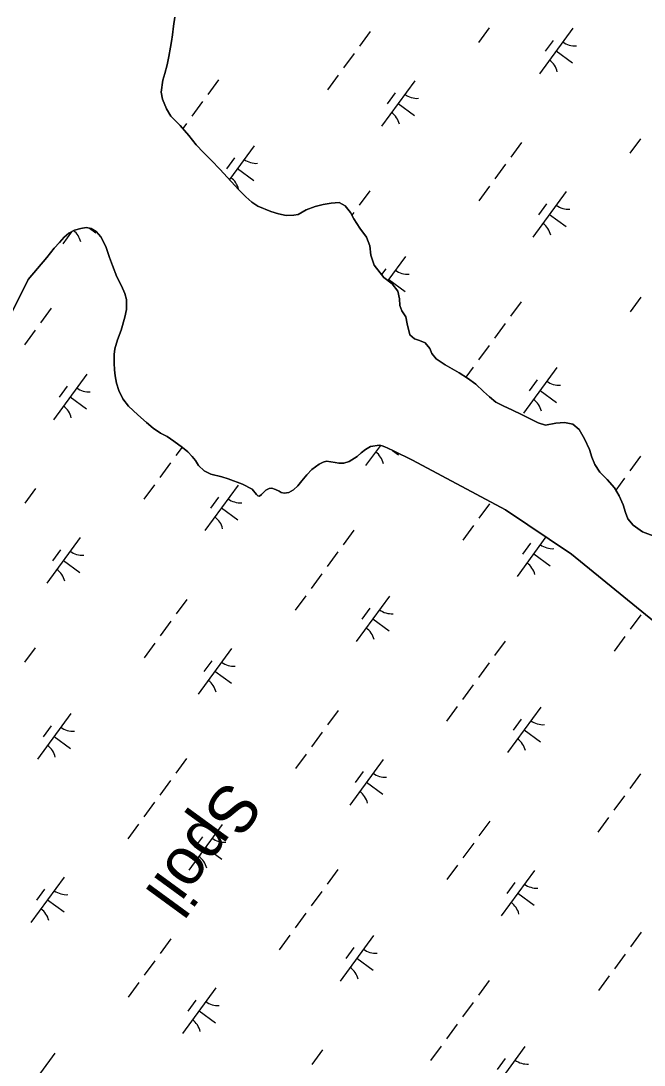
# Model space of a CAD drawing. Extents: x 3905714 to 3926767, y 183354 to 205755.
# Drawn here: x 3912781 to 3913334, y 190284 to 191209 of the extents above; entities that cross this region are included whole.
import ezdxf

# ---------------------------------------------------------------- set-up
doc = ezdxf.new("R2010")
doc.units = 0
for name, color, linetype in [('V-CHAN-SPOL', 7, 'Continuous'), ('V-TOPO-SHOR', 7, 'Continuous'), ('V-WETL-SWMP', 7, 'Continuous')]:
    doc.layers.add(name, color=color, linetype=linetype)

msp = doc.modelspace()

# ---------------------------------------------------------------- linework, layer by layer
at = {"layer": 'V-TOPO-SHOR'}
for points in [[(3913076.4, 191033.71), (3913073.49, 191039.38), (3913068.99, 191045.32), (3913063.58, 191048.34), (3913056.45, 191047.8), (3913049.33, 191046.47), (3913042.33, 191044.75), (3913034.29, 191041.7), (3913027.3, 191037.6), (3913023.48, 191037.06), (3913016.62, 191036.79), (3913009.75, 191038.23), (3913003.02, 191040.33), (3912991.53, 191044.93), (3912986.24, 191048.62), (3912980.82, 191053.23), (3912974.61, 191059.55), (3912967.87, 191066.93), (3912957.69, 191077.87), (3912950.42, 191085.51), (3912943.42, 191092.49), (3912936.68, 191099.35), (3912930.33, 191107.78), (3912922.52, 191116.61), (3912914.46, 191124.78), (3912910.36, 191131.24), (3912907.05, 191139.81), (3912905.85, 191146.15), (3912907.29, 191156.58), (3912909.12, 191162.65), (3912911.09, 191170.3), (3912912.66, 191177.7), (3912914.1, 191186.02), (3912914.89, 191191.03), (3912915.8, 191196.97), (3912916.71, 191204.62), (3912918.02, 191212.41)], [(3913344.21, 190751.99), (3913332.33, 190756.59), (3913324.27, 190762.38), (3913319.51, 190768.05), (3913317.26, 190773.72), (3913315.4, 190780.45), (3913311.82, 190788.49), (3913307.46, 190795.61), (3913300.98, 190802.73), (3913294.63, 190809.45), (3913290, 190816.3), (3913287.35, 190822.63), (3913285.5, 190829.49), (3913281.13, 190838.99), (3913276.23, 190847.29), (3913270.68, 190851.77), (3913263.16, 190853.47), (3913255.64, 190852.67), (3913246.4, 190851.07), (3913239.93, 190853.17), (3913233.46, 190856.2), (3913225.14, 190860.54), (3913217.08, 190864.36), (3913208.89, 190868.04), (3913202.42, 190871.33), (3913196.74, 190876.07), (3913191.58, 190880.94), (3913184.58, 190887.27), (3913177.31, 190892.53), (3913169.92, 190897.27), (3913157.5, 190904.38), (3913149.44, 190909.64), (3913145.74, 190914.52), (3913144.02, 190919.01), (3913139.65, 190923.88), (3913134.77, 190925.99), (3913130.28, 190927.43), (3913126.18, 190930.99), (3913123.92, 190940.88), (3913122.73, 190947.08), (3913119.15, 190952.36), (3913117.17, 190957.1), (3913117.03, 190962.91), (3913115.43, 190969.77), (3913110.54, 190976.1), (3913103.27, 190981.76), (3913094.54, 190992.83), (3913091.5, 191001.67), (3913090.69, 191009.98), (3913087.77, 191017.5), (3913081.83, 191025.67), (3913076.4, 191033.71)], [(3912788, 190980.21), (3912804.33, 190999.64), (3912811.05, 191007.7), (3912815.66, 191012.98), (3912819.88, 191017.61), (3912823.83, 191021.04), (3912828.84, 191023.69), (3912834.52, 191025.15), (3912839.26, 191026.22), (3912843.75, 191025.17), (3912848.24, 191022.67), (3912852.34, 191017.79), (3912856.58, 191009.35), (3912859.89, 190999.59), (3912862.68, 190992.47), (3912866.39, 190982.31), (3912870.49, 190974.53), (3912873.67, 190967.68), (3912875.13, 190962.27), (3912875.14, 190953.56), (3912873.57, 190946.69), (3912870.29, 190935.07), (3912867.13, 190926.62), (3912864.77, 190918.7), (3912863.99, 190913.55), (3912864, 190905.9), (3912864.41, 190900.09), (3912865.07, 190894.68), (3912866.14, 190888.35), (3912868.26, 190881.62), (3912871.7, 190874.37), (3912876.86, 190867.91), (3912880.83, 190864.09), (3912885.06, 190860.27), (3912892.85, 190853.29), (3912898.67, 190848.28), (3912905.27, 190843.94), (3912910.95, 190840.91), (3912917.03, 190836.83), (3912924.69, 190831.3), (3912929.32, 190827.35), (3912933.28, 190823.26), (3912936.19, 190819.7), (3912938.97, 190815.22), (3912943.73, 190810.61), (3912949.8, 190807.58), (3912959.44, 190805.09), (3912965.25, 190803.52), (3912977.93, 190798.65), (3912986.51, 190794.44), (3912990.21, 190789.44), (3912991.54, 190788.51), (3912992.85, 190788.12), (3912994.83, 190789.44), (3912998.39, 190793.28), (3913001.55, 190794.86), (3913003.93, 190795.13), (3913007.23, 190794.08), (3913010.27, 190792.5), (3913012.25, 190791.45), (3913014.76, 190790.8), (3913018.85, 190791.46), (3913023.07, 190793.71), (3913026.76, 190797.28), (3913030.31, 190801.64)], [(3912762.4, 190914.63), (3912771.59, 190947.37), (3912788, 190980.21)], [(3913030.31, 190801.64), (3913034.79, 190807.06), (3913039.27, 190811.68), (3913045.86, 190816.58), (3913049.42, 190818.3), (3913052.19, 190819.23), (3913059.98, 190818.05), (3913063.28, 190817.4), (3913067.77, 190817.27), (3913072.25, 190818.73), (3913079.5, 190823.23), (3913083.06, 190826.53), (3913087.02, 190829.44), (3913091.37, 190831.96), (3913099.41, 190833.16), (3913101.66, 190832.64), (3913103.9, 190831.84), (3913106.81, 190830.66), (3913111.56, 190828.3), (3913128.6, 190820.01), (3913211.02, 190776.06), (3913269.54, 190736.69), (3913343.01, 190676.89)]]:
    msp.add_lwpolyline(points, dxfattribs=at)
at = {"layer": 'V-WETL-SWMP'}
for p, q in [((3912916.71, 191204.63), (3912915.8, 191196.97)), ((3912918.02, 191212.41), (3912916.71, 191204.63)), ((3912915.8, 191196.97), (3912914.89, 191191.03)), ((3913091.02, 191199.8), (3913081.56, 191186.89)), ((3913196.43, 191203.09), (3913186.98, 191190.18)), ((3913270.62, 191202.76), (3913241.07, 191162.43)), ((3912914.1, 191186.01), (3912912.67, 191177.7)), ((3912914.89, 191191.03), (3912914.1, 191186.01)), ((3913253.16, 191191.99), (3913246.07, 191182.31)), ((3912912.67, 191177.7), (3912911.09, 191170.3)), ((3913076.84, 191180.44), (3913067.38, 191167.53)), ((3913255.84, 191182.59), (3913270.36, 191171.96)), ((3912911.09, 191170.3), (3912909.12, 191162.65)), ((3912909.12, 191162.65), (3912907.29, 191156.58)), ((3912956.49, 191157.04), (3912947.03, 191144.13)), ((3913062.65, 191161.08), (3913053.2, 191148.17)), ((3912907.29, 191156.58), (3912905.85, 191146.15)), ((3913130.66, 191156.25), (3913101.11, 191115.91)), ((3912905.85, 191146.15), (3912907.05, 191139.81)), ((3912907.05, 191139.81), (3912910.36, 191131.24)), ((3913113.21, 191145.48), (3913106.12, 191135.8)), ((3912910.36, 191131.24), (3912914.46, 191124.78)), ((3912942.31, 191137.68), (3912932.85, 191124.77)), ((3913115.89, 191136.08), (3913130.41, 191125.44)), ((3912914.46, 191124.78), (3912922.53, 191116.61)), ((3912922.53, 191116.61), (3912930.33, 191107.78)), ((3912928.12, 191118.32), (3912924.9, 191113.92)), ((3912930.33, 191107.78), (3912936.67, 191099.35)), ((3913225.2, 191101.49), (3913215.74, 191088.58)), ((3913330.61, 191104.78), (3913321.16, 191091.88)), ((3912936.67, 191099.35), (3912943.42, 191092.49)), ((3912943.42, 191092.49), (3912950.42, 191085.51)), ((3912988.12, 191098.63), (3912966.21, 191068.72)), ((3912950.42, 191085.51), (3912957.69, 191077.87)), ((3912970.67, 191087.86), (3912963.58, 191078.18)), ((3912957.69, 191077.87), (3912967.87, 191066.93)), ((3912973.35, 191078.46), (3912987.87, 191067.82)), ((3913211.02, 191082.13), (3913201.56, 191069.22)), ((3912967.87, 191066.93), (3912974.61, 191059.55)), ((3912974.61, 191059.55), (3912980.82, 191053.23)), ((3913090.67, 191058.73), (3913081.21, 191045.82)), ((3913196.83, 191062.77), (3913187.38, 191049.86)), ((3913264.84, 191057.94), (3913235.29, 191017.61)), ((3912980.82, 191053.23), (3912986.24, 191048.62)), ((3912986.24, 191048.62), (3912991.53, 191044.93)), ((3913042.33, 191044.75), (3913049.33, 191046.47)), ((3913049.33, 191046.47), (3913056.45, 191047.8)), ((3913056.45, 191047.8), (3913063.58, 191048.34)), ((3913063.58, 191048.34), (3913068.99, 191045.32)), ((3913247.39, 191047.17), (3913240.3, 191037.49)), ((3912991.53, 191044.93), (3913003.02, 191040.33)), ((3913003.02, 191040.33), (3913009.75, 191038.23)), ((3913009.75, 191038.23), (3913016.61, 191036.79)), ((3913016.61, 191036.79), (3913023.48, 191037.06)), ((3913023.48, 191037.06), (3913027.3, 191037.6)), ((3913027.3, 191037.6), (3913034.29, 191041.7)), ((3913034.29, 191041.7), (3913042.33, 191044.75)), ((3913068.99, 191045.32), (3913073.49, 191039.38)), ((3913073.49, 191039.38), (3913076.4, 191033.71)), ((3913076.49, 191039.37), (3913074.73, 191036.97)), ((3913250.07, 191037.77), (3913264.59, 191027.13)), ((3913076.4, 191033.71), (3913081.82, 191025.67)), ((3912826.4, 191022.4), (3912818.62, 191011.78)), ((3912823.83, 191021.04), (3912819.88, 191017.61)), ((3912828.84, 191023.69), (3912823.83, 191021.04)), ((3912834.52, 191025.15), (3912828.84, 191023.69)), ((3912839.26, 191026.21), (3912834.52, 191025.15)), ((3912843.75, 191025.17), (3912839.26, 191026.21)), ((3912842.13, 191025.55), (3912847.91, 191021.31)), ((3912848.24, 191022.67), (3912843.75, 191025.17)), ((3912852.34, 191017.79), (3912848.24, 191022.67)), ((3913081.82, 191025.67), (3913087.77, 191017.5)), ((3912815.66, 191012.98), (3912811.05, 191007.7)), ((3912819.88, 191017.61), (3912815.66, 191012.98)), ((3912856.58, 191009.35), (3912852.34, 191017.79)), ((3912859.89, 190999.59), (3912856.58, 191009.35)), ((3913087.77, 191017.5), (3913090.69, 191009.98)), ((3913090.69, 191009.98), (3913091.5, 191001.67)), ((3912811.05, 191007.7), (3912804.33, 190999.63)), ((3913091.5, 191001.67), (3913094.54, 190992.83)), ((3913122.3, 191000.32), (3913106.73, 190979.07)), ((3912804.33, 190999.63), (3912788, 190980.21)), ((3912862.68, 190992.47), (3912859.89, 190999.59)), ((3912866.39, 190982.31), (3912862.68, 190992.47)), ((3913094.54, 190992.83), (3913103.27, 190981.76)), ((3912870.49, 190974.53), (3912866.39, 190982.31)), ((3913104.85, 190989.56), (3913101.13, 190984.48)), ((3913103.27, 190981.76), (3913110.54, 190976.1)), ((3912788, 190980.21), (3912771.59, 190947.37)), ((3912873.67, 190967.67), (3912870.49, 190974.53)), ((3913107.53, 190980.16), (3913122.05, 190969.52)), ((3913110.54, 190976.1), (3913115.43, 190969.77)), ((3912875.13, 190962.27), (3912873.67, 190967.67)), ((3913115.43, 190969.77), (3913117.03, 190962.91)), ((3913117.03, 190962.91), (3913117.17, 190957.1)), ((3913331.01, 190964.46), (3913321.56, 190951.56)), ((3912808.18, 190954.6), (3912798.72, 190941.69)), ((3912873.57, 190946.69), (3912875.14, 190953.56)), ((3912875.14, 190953.56), (3912875.13, 190962.27)), ((3913117.17, 190957.1), (3913119.15, 190952.36)), ((3913224.85, 190960.43), (3913215.39, 190947.52)), ((3912870.29, 190935.07), (3912873.57, 190946.69)), ((3913119.15, 190952.36), (3913122.73, 190947.08)), ((3913122.73, 190947.08), (3913123.92, 190940.88)), ((3912793.99, 190935.24), (3912784.54, 190922.33)), ((3912867.13, 190926.62), (3912870.29, 190935.07)), ((3913123.92, 190940.88), (3913126.18, 190930.99)), ((3913210.67, 190941.07), (3913201.21, 190928.16)), ((3912864.77, 190918.7), (3912867.13, 190926.62)), ((3913126.18, 190930.99), (3913130.28, 190927.43)), ((3913130.28, 190927.43), (3913134.77, 190925.99)), ((3913134.77, 190925.99), (3913139.65, 190923.88)), ((3912863.99, 190913.55), (3912864.77, 190918.7)), ((3913139.65, 190923.88), (3913144.02, 190919.01)), ((3913144.02, 190919.01), (3913145.74, 190914.52)), ((3913196.48, 190921.71), (3913187.03, 190908.8)), ((3912864, 190905.9), (3912863.99, 190913.55)), ((3913145.74, 190914.52), (3913149.44, 190909.65)), ((3913149.44, 190909.65), (3913157.5, 190904.38)), ((3912864.41, 190900.09), (3912864, 190905.9)), ((3912865.07, 190894.68), (3912864.41, 190900.09)), ((3913157.5, 190904.38), (3913169.92, 190897.27)), ((3913182.3, 190902.35), (3913175.81, 190893.5)), ((3913256.48, 190902.02), (3913226.93, 190861.68)), ((3912839.81, 190896.19), (3912810.26, 190855.86)), ((3912866.14, 190888.35), (3912865.07, 190894.68)), ((3913169.92, 190897.27), (3913177.31, 190892.53)), ((3913177.31, 190892.53), (3913184.58, 190887.27)), ((3913239.03, 190891.25), (3913231.94, 190881.57)), ((3912822.35, 190885.43), (3912815.26, 190875.75)), ((3912868.26, 190881.62), (3912866.14, 190888.35)), ((3912871.7, 190874.37), (3912868.26, 190881.62)), ((3913184.58, 190887.27), (3913191.58, 190880.94)), ((3913191.58, 190880.94), (3913196.74, 190876.07)), ((3913241.71, 190881.85), (3913256.23, 190871.21)), ((3912825.03, 190876.03), (3912839.55, 190865.39)), ((3912876.86, 190867.91), (3912871.7, 190874.37)), ((3913196.74, 190876.07), (3913202.42, 190871.33)), ((3913202.42, 190871.33), (3913208.89, 190868.04)), ((3912880.83, 190864.09), (3912876.86, 190867.91)), ((3912885.06, 190860.27), (3912880.83, 190864.09)), ((3913208.89, 190868.04), (3913217.08, 190864.36)), ((3913217.08, 190864.36), (3913225.14, 190860.54)), ((3912892.85, 190853.29), (3912885.06, 190860.27)), ((3912898.67, 190848.28), (3912892.85, 190853.29)), ((3913225.14, 190860.54), (3913233.46, 190856.2)), ((3913233.46, 190856.2), (3913239.93, 190853.17)), ((3913239.93, 190853.17), (3913246.4, 190851.07)), ((3913246.4, 190851.07), (3913255.63, 190852.67)), ((3913255.63, 190852.67), (3913263.16, 190853.47)), ((3913263.16, 190853.47), (3913270.68, 190851.77)), ((3913270.68, 190851.77), (3913276.23, 190847.29)), ((3912905.27, 190843.94), (3912898.67, 190848.28)), ((3912910.95, 190840.91), (3912905.27, 190843.94)), ((3913276.23, 190847.29), (3913281.13, 190838.99)), ((3912917.03, 190836.83), (3912910.95, 190840.91)), ((3912924.69, 190831.3), (3912917.03, 190836.83)), ((3913099.41, 190833.16), (3913091.37, 190831.96)), ((3913101.66, 190832.63), (3913099.41, 190833.16)), ((3913281.13, 190838.99), (3913285.5, 190829.49)), ((3912924.27, 190831.61), (3912918.72, 190824.03)), ((3912929.32, 190827.35), (3912924.69, 190831.3)), ((3912933.28, 190823.26), (3912929.32, 190827.35)), ((3913083.06, 190826.53), (3913079.5, 190823.23)), ((3913087.02, 190829.44), (3913083.06, 190826.53)), ((3913100.05, 190833.01), (3913086.98, 190815.17)), ((3913091.37, 190831.96), (3913087.02, 190829.44)), ((3913103.9, 190831.85), (3913101.66, 190832.63)), ((3913106.81, 190830.66), (3913103.9, 190831.85)), ((3913111.56, 190828.29), (3913106.81, 190830.66)), ((3913110.94, 190828.61), (3913116.27, 190824.7)), ((3913128.6, 190820.01), (3913111.56, 190828.29)), ((3913285.5, 190829.49), (3913287.35, 190822.63)), ((3912913.99, 190817.57), (3912904.53, 190804.67)), ((3912936.19, 190819.7), (3912933.28, 190823.26)), ((3912938.97, 190815.22), (3912936.19, 190819.7)), ((3912943.73, 190810.61), (3912938.97, 190815.22)), ((3913045.86, 190816.58), (3913039.27, 190811.68)), ((3913049.42, 190818.3), (3913045.86, 190816.58)), ((3913052.19, 190819.23), (3913049.42, 190818.3)), ((3913059.98, 190818.05), (3913052.19, 190819.23)), ((3913063.28, 190817.4), (3913059.98, 190818.05)), ((3913067.77, 190817.27), (3913063.28, 190817.4)), ((3913072.25, 190818.73), (3913067.77, 190817.27)), ((3913079.5, 190823.23), (3913072.25, 190818.73)), ((3913211.02, 190776.06), (3913128.6, 190820.01)), ((3913287.35, 190822.63), (3913290, 190816.3)), ((3913290, 190816.3), (3913294.63, 190809.45)), ((3913330.66, 190823.4), (3913321.2, 190810.49)), ((3912949.8, 190807.58), (3912943.73, 190810.61)), ((3912959.44, 190805.09), (3912949.8, 190807.58)), ((3913034.79, 190807.06), (3913030.31, 190801.64)), ((3913039.27, 190811.68), (3913034.79, 190807.06)), ((3913294.63, 190809.45), (3913300.98, 190802.73)), ((3912899.8, 190798.21), (3912890.35, 190785.31)), ((3912973.99, 190797.89), (3912944.44, 190757.55)), ((3912965.25, 190803.52), (3912959.44, 190805.09)), ((3912977.93, 190798.65), (3912965.25, 190803.52)), ((3912986.51, 190794.44), (3912977.93, 190798.65)), ((3913026.76, 190797.28), (3913023.07, 190793.71)), ((3913030.31, 190801.64), (3913026.76, 190797.28)), ((3913300.98, 190802.73), (3913307.46, 190795.61)), ((3913316.48, 190804.04), (3913308.75, 190793.5)), ((3912794.39, 190794.92), (3912784.94, 190782.02)), ((3912956.53, 190787.12), (3912949.44, 190777.44)), ((3912990.21, 190789.44), (3912986.51, 190794.44)), ((3912991.53, 190788.52), (3912990.21, 190789.44)), ((3912992.85, 190788.12), (3912991.53, 190788.52)), ((3912994.83, 190789.44), (3912992.85, 190788.12)), ((3912998.39, 190793.28), (3912994.83, 190789.44)), ((3913001.55, 190794.86), (3912998.39, 190793.28)), ((3913003.93, 190795.13), (3913001.55, 190794.86)), ((3913007.23, 190794.08), (3913003.93, 190795.13)), ((3913010.27, 190792.5), (3913007.23, 190794.08)), ((3913012.25, 190791.45), (3913010.27, 190792.5)), ((3913014.76, 190790.8), (3913012.25, 190791.45)), ((3913018.85, 190791.46), (3913014.76, 190790.8)), ((3913023.07, 190793.71), (3913018.85, 190791.46)), ((3913307.46, 190795.61), (3913311.82, 190788.49)), ((3913311.82, 190788.49), (3913315.4, 190780.45)), ((3912959.21, 190777.72), (3912973.73, 190767.08)), ((3913196.88, 190781.39), (3913187.42, 190768.48)), ((3913315.4, 190780.45), (3913317.26, 190773.72)), ((3913269.54, 190736.69), (3913211.02, 190776.06)), ((3913317.26, 190773.72), (3913319.51, 190768.05)), ((3913182.7, 190762.03), (3913173.24, 190749.12)), ((3913319.51, 190768.05), (3913324.27, 190762.38)), ((3913324.27, 190762.38), (3913332.33, 190756.59)), ((3912834.03, 190751.37), (3912804.48, 190711.04)), ((3913076.53, 190757.99), (3913067.08, 190745.08)), ((3913246.86, 190751.95), (3913221.16, 190716.86)), ((3913332.33, 190756.59), (3913344.21, 190751.99)), ((3912816.58, 190740.6), (3912809.49, 190730.92)), ((3913233.25, 190746.43), (3913226.16, 190736.75)), ((3913062.35, 190738.63), (3913052.89, 190725.72)), ((3913235.93, 190737.03), (3913250.45, 190726.39)), ((3913343.01, 190676.89), (3913269.54, 190736.69)), ((3912819.26, 190731.2), (3912833.78, 190720.57)), ((3913048.17, 190719.27), (3913038.71, 190706.36)), ((3912928.57, 190696.62), (3912919.11, 190683.71)), ((3913033.98, 190699.91), (3913024.53, 190687)), ((3913108.17, 190699.58), (3913078.62, 190659.25)), ((3913090.71, 190688.81), (3913083.62, 190679.13)), ((3912914.39, 190677.26), (3912904.93, 190664.35)), ((3913093.39, 190679.41), (3913107.91, 190668.78)), ((3913331.06, 190683.08), (3913321.6, 190670.18)), ((3912900.2, 190657.9), (3912890.75, 190644.99)), ((3913210.71, 190659.68), (3913201.26, 190646.78)), ((3913316.88, 190663.72), (3913307.42, 190650.82)), ((3912794.04, 190653.86), (3912784.59, 190640.95)), ((3912968.21, 190653.07), (3912938.66, 190612.73)), ((3912950.76, 190642.3), (3912943.67, 190632.62)), ((3913196.53, 190640.32), (3913187.07, 190627.42)), ((3912953.44, 190632.9), (3912967.96, 190622.26)), ((3913182.35, 190620.96), (3913172.89, 190608.06)), ((3912825.67, 190595.45), (3912796.12, 190555.12)), ((3913062.75, 190598.31), (3913053.29, 190585.4)), ((3913168.16, 190601.6), (3913158.71, 190588.7)), ((3913242.35, 190601.27), (3913212.8, 190560.94)), ((3912808.22, 190584.68), (3912801.13, 190575)), ((3913224.89, 190590.51), (3913217.8, 190580.83)), ((3912810.9, 190575.28), (3912825.42, 190564.64)), ((3913048.57, 190578.95), (3913039.11, 190566.04)), ((3913227.57, 190581.11), (3913242.09, 190570.47)), ((3912928.22, 190555.55), (3912918.76, 190542.65)), ((3913034.38, 190559.59), (3913024.93, 190546.68)), ((3913102.39, 190554.76), (3913072.84, 190514.43)), ((3913084.94, 190543.99), (3913077.85, 190534.31)), ((3913330.71, 190542.02), (3913321.25, 190529.11)), ((3912914.04, 190536.19), (3912904.58, 190523.29)), ((3913087.62, 190534.59), (3913102.14, 190523.95)), ((3913316.53, 190522.66), (3913307.07, 190509.75)), ((3912899.85, 190516.83), (3912890.4, 190503.93)), ((3913302.34, 190503.3), (3913292.89, 190490.39)), ((3912885.67, 190497.47), (3912876.21, 190484.56)), ((3912959.85, 190497.14), (3912930.3, 190456.81)), ((3913196.93, 190500), (3913187.47, 190487.1)), ((3912942.4, 190486.38), (3912935.31, 190476.7)), ((3912945.08, 190476.98), (3912959.6, 190466.34)), ((3913182.75, 190480.64), (3913173.29, 190467.74)), ((3913062.4, 190457.25), (3913052.94, 190444.34)), ((3913168.56, 190461.28), (3913159.11, 190448.38)), ((3913236.57, 190456.45), (3913207.02, 190416.12)), ((3912819.9, 190450.63), (3912790.35, 190410.29)), ((3913219.12, 190445.69), (3913212.03, 190436.01)), ((3912802.44, 190439.86), (3912795.35, 190430.18)), ((3913048.22, 190437.89), (3913038.76, 190424.98)), ((3913221.8, 190436.29), (3913236.32, 190425.65)), ((3912805.12, 190430.46), (3912819.64, 190419.82)), ((3913034.03, 190418.53), (3913024.58, 190405.62)), ((3913019.85, 190399.17), (3913010.39, 190386.26)), ((3913094.03, 190398.84), (3913064.48, 190358.5)), ((3913331.11, 190401.7), (3913321.65, 190388.79)), ((3912914.44, 190395.87), (3912904.98, 190382.97)), ((3913076.58, 190388.07), (3913069.49, 190378.39)), ((3913316.93, 190382.34), (3913307.47, 190369.43)), ((3912900.25, 190376.51), (3912890.8, 190363.61)), ((3913079.26, 190378.67), (3913093.78, 190368.03)), ((3913302.74, 190362.98), (3913293.29, 190350.07)), ((3912886.07, 190357.15), (3912876.61, 190344.25)), ((3912954.08, 190352.32), (3912924.53, 190311.99)), ((3913196.58, 190358.94), (3913187.12, 190346.03)), ((3912936.62, 190341.56), (3912929.53, 190331.88)), ((3913182.4, 190339.58), (3913172.94, 190326.67)), ((3912939.3, 190332.16), (3912953.82, 190321.52)), ((3913168.21, 190320.22), (3913158.76, 190307.31)), ((3913048.62, 190297.57), (3913039.16, 190284.66)), ((3913154.03, 190300.86), (3913144.57, 190287.95)), ((3913228.21, 190300.53), (3913198.66, 190260.2)), ((3912811.54, 190294.71), (3912781.99, 190254.37)), ((3913210.76, 190289.76), (3913203.67, 190280.08))]:
    msp.add_line(p, q, dxfattribs=at)
for centre, start, end in [((3913272.36, 191204.73), 232.99998, 274.54364), ((3913239.71, 191160.17), 12.99998, 54.54364), ((3913132.4, 191158.22), 232.99998, 274.54364), ((3913099.75, 191113.66), 12.99998, 54.54364), ((3912989.86, 191100.6), 232.99998, 274.54364), ((3912957.21, 191056.04), 12.99998, 54.54364), ((3913266.58, 191059.91), 232.99998, 274.54364), ((3913233.93, 191015.35), 12.99998, 54.54364), ((3912817.26, 191009.53), 12.99998, 51.65589), ((3913124.04, 191002.3), 232.99998, 274.54364), ((3913258.22, 190903.99), 232.99998, 274.54364), ((3912841.55, 190898.17), 232.99998, 274.54364), ((3913225.57, 190859.43), 12.99998, 54.54364), ((3912808.9, 190853.6), 12.99998, 54.54364), ((3913085.62, 190812.91), 12.99998, 54.54364), ((3912975.73, 190799.86), 232.99998, 274.54364), ((3912943.08, 190755.3), 12.99998, 54.54364), ((3913252.45, 190759.17), 232.99998, 274.54364), ((3912835.77, 190753.35), 232.99998, 274.54364), ((3912803.12, 190708.78), 12.99998, 54.54364), ((3913219.8, 190714.61), 12.99998, 54.54364), ((3913109.91, 190701.55), 232.99998, 274.54364), ((3913077.26, 190656.99), 12.99998, 54.54364), ((3912969.95, 190655.04), 232.99998, 274.54364), ((3912937.3, 190610.48), 12.99998, 54.54364), ((3912827.41, 190597.42), 232.99998, 274.54364), ((3913244.09, 190603.25), 232.99998, 274.54364), ((3912794.76, 190552.86), 12.99998, 54.54364), ((3913211.44, 190558.69), 12.99998, 54.54364), ((3913104.13, 190556.73), 232.99998, 274.54364), ((3913071.48, 190512.17), 12.99998, 54.54364), ((3912961.59, 190499.12), 232.99998, 274.54364), ((3912928.94, 190454.56), 12.99998, 54.54364), ((3912821.64, 190452.6), 232.99998, 274.54364), ((3913238.31, 190458.43), 232.99998, 274.54364), ((3913205.66, 190413.86), 12.99998, 54.54364), ((3912788.99, 190408.04), 12.99998, 54.54364), ((3913095.77, 190400.81), 232.99998, 274.54364), ((3913063.12, 190356.25), 12.99998, 54.54364), ((3912955.82, 190354.3), 232.99998, 274.54364), ((3912923.17, 190309.73), 12.99998, 54.54364), ((3913229.95, 190302.51), 232.99998, 274.54364)]:
    msp.add_arc(centre, 17.62, start, end, dxfattribs=at)

# ---------------------------------------------------------------- texts
at = {"layer": 'V-CHAN-SPOL'}
msp.add_text('Spoil', height=42, rotation=233.87144, dxfattribs=at).set_placement((3912963.8, 190538.15))

doc.saveas('drawing.dxf')
